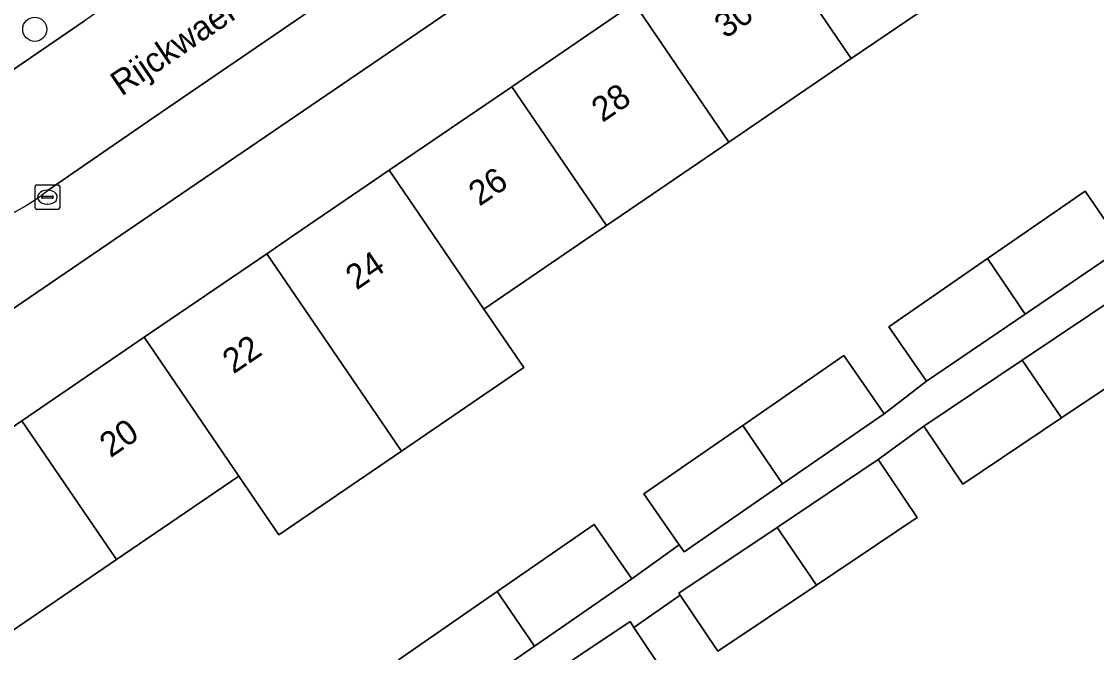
# Model space of a CAD drawing. Extents: x 160030 to 160839, y 385325 to 386450.
# Drawn here: x 160199.85 to 160243.36, y 385983.11 to 386008.65 of the extents above; entities that cross this region are included whole.
import ezdxf

# ---------------------------------------------------------------- set-up
doc = ezdxf.new("R2010")
doc.units = 0
for name, color, linetype in [('IMGEO_Boom', 7, 'Continuous'), ('IMGEO_Erf', 7, 'Continuous'), ('IMGEO_Kolk', 7, 'Continuous'), ('IMGEO_Openbare_ruimte_label', 7, 'Continuous'), ('IMGEO_Pand', 7, 'Continuous'), ('IMGEO_Pand_nummerreeks', 7, 'Continuous'), ('IMGEO_Rijbaan_lokaal_open', 7, 'Continuous'), ('IMGEO_Voetpad_open', 7, 'Continuous')]:
    doc.layers.add(name, color=color, linetype=linetype)

msp = doc.modelspace()

# ---------------------------------------------------------------- linework, layer by layer
at = {"layer": 'IMGEO_Boom'}
msp.add_circle((160200.384, 386008.337), 0.489, dxfattribs=at)
at = {"layer": 'IMGEO_Erf'}
for points in [[(160238.441, 386023.576), (160203.867, 386000), (160192.591, 385992.311), (160194.814, 385989.051), (160199.858, 385992.49), (160204.816, 385995.87), (160209.773, 385999.25), (160210.874, 386000), (160214.731, 386002.63), (160219.688, 386006.009), (160224.645, 386009.389)], [(160238.946, 385999.054), (160242.894, 386001.783), (160244.457, 385999.522), (160246.125, 386000.76), (160244.845, 386002.826), (160248.858, 386005.313), (160250.138, 386003.246), (160253.52, 386005.344), (160242.761, 386022.685)], [(160238.391, 386010.53), (160233.433, 386007.151), (160228.476, 386003.771), (160223.518, 386000.391), (160222.945, 386000), (160218.562, 385997.012), (160220.179, 385994.641), (160215.222, 385991.259), (160210.264, 385987.878), (160208.646, 385990.252), (160203.688, 385986.872), (160198.644, 385983.433)], [(160199.027, 385982.972), (160204.67, 385974.849), (160209.607, 385978.215), (160212.511, 385980.195), (160213.59, 385978.612), (160216.624, 385980.613), (160215.106, 385982.809), (160219.105, 385985.574), (160223.03, 385988.286), (160224.548, 385986.091), (160226.471, 385987.468), (160225.041, 385989.537), (160229.036, 385992.298), (160233.135, 385995.131), (160234.565, 385993.062), (160234.764, 385992.774), (160236.483, 385994.087), (160234.956, 385996.297), (160238.946, 385999.054)], [(160246.012, 385995.331), (160241.945, 385992.605), (160237.941, 385989.92), (160236.368, 385992.267), (160234.524, 385990.918), (160236.097, 385988.571), (160232.019, 385985.837), (160228.026, 385983.16), (160226.505, 385985.43), (160224.636, 385984.122), (160225.998, 385982.089), (160221.904, 385979.344), (160217.927, 385976.678), (160216.59, 385978.673), (160214.518, 385977.25), (160215.393, 385975.966), (160211.483, 385973.302), (160207.552, 385970.622), (160206.614, 385971.998), (160204.719, 385970.679), (160206.116, 385968.631), (160202.026, 385965.844), (160198.223, 385963.221)]]:
    msp.add_lwpolyline(points, dxfattribs=at)
at = {"layer": 'IMGEO_Kolk'}
for p, q in [((160200.394, 386001.114), (160200.394, 386001.966)), ((160200.469, 386002.04), (160201.321, 386002.04)), ((160201.395, 386001.966), (160201.395, 386001.114)), ((160200.653, 386001.534), (160200.653, 386001.546)), ((160201.091, 386001.497), (160200.693, 386001.497)), ((160200.696, 386001.583), (160201.094, 386001.583)), ((160200.882, 386001.82), (160200.907, 386001.82)), ((160201.137, 386001.546), (160201.137, 386001.534)), ((160201.321, 386001.04), (160200.469, 386001.04)), ((160200.905, 386001.26), (160200.88, 386001.26))]:
    msp.add_line(p, q, dxfattribs=at)
for points in [[(160200.394, 386001.114), (160200.394, 386001.966)], [(160200.469, 386002.04), (160201.321, 386002.04)], [(160201.395, 386001.966), (160201.395, 386001.114)], [(160201.321, 386001.04), (160200.469, 386001.04)]]:
    msp.add_lwpolyline(points, dxfattribs=at)
for centre, radius, start, end in [((160200.471, 386001.964), 0.0765, 91.552, 178.448), ((160200.471, 386001.964), 0.0765, 91.552, 178.448), ((160201.319, 386001.964), 0.0765, 1.552, 88.448), ((160201.319, 386001.964), 0.0765, 1.552, 88.448), ((160200.693, 386001.543), 0.0403, 85.8775, 175.7526), ((160200.69, 386001.533), 0.0366, 178.938, 274.7102), ((160201.094, 386001.54), 0.043, 264.8664, 352.4533), ((160201.098, 386001.545), 0.0386, 1.7309, 96.639), ((160200.471, 386001.116), 0.0765, 181.552, 268.448), ((160200.471, 386001.116), 0.0765, 181.552, 268.448), ((160201.319, 386001.116), 0.0765, 271.552, 358.448), ((160201.319, 386001.116), 0.0765, 271.552, 358.448)]:
    msp.add_arc(centre, radius, start, end, dxfattribs=at)
for centre, major_axis, ratio, start_param, end_param in [((160200.881, 386001.54), (-0.387, 0.002), 0.722429, 4.712389, 7.853982), ((160200.906, 386001.54), (-0.39, 0.002), 0.717154, 1.570796, 4.712389)]:
    msp.add_ellipse(centre, major_axis=major_axis, ratio=ratio, start_param=start_param, end_param=end_param, dxfattribs=at)
at = {"layer": 'IMGEO_Pand'}
for points in [[(160233.433, 386007.151), (160238.391, 386010.53), (160234.561, 386016.148), (160229.603, 386012.769)], [(160229.603, 386012.769), (160224.645, 386009.389), (160228.476, 386003.771), (160233.433, 386007.151)], [(160223.518, 386000.391), (160228.476, 386003.771), (160224.645, 386009.389), (160219.688, 386006.009)], [(160216.524, 386000), (160218.562, 385997.012), (160222.945, 386000), (160223.518, 386000.391), (160219.688, 386006.009), (160214.731, 386002.63)], [(160216.524, 386000), (160214.731, 386002.63), (160210.874, 386000), (160209.773, 385999.25), (160213.604, 385993.632), (160215.222, 385991.259), (160220.179, 385994.641), (160218.562, 385997.012)], [(160244.457, 385999.522), (160242.894, 386001.783), (160238.946, 385999.054), (160240.477, 385996.809)], [(160209.773, 385999.25), (160204.816, 385995.87), (160208.646, 385990.252), (160210.264, 385987.878), (160215.222, 385991.259), (160213.604, 385993.632)], [(160240.477, 385996.809), (160238.946, 385999.054), (160234.956, 385996.297), (160236.483, 385994.087)], [(160241.945, 385992.605), (160246.012, 385995.331), (160244.439, 385997.678), (160240.354, 385994.94)], [(160204.816, 385995.87), (160199.858, 385992.49), (160203.688, 385986.872), (160208.646, 385990.252)], [(160234.764, 385992.774), (160234.565, 385993.062), (160233.135, 385995.131), (160229.036, 385992.298), (160230.65, 385989.931)], [(160240.354, 385994.94), (160236.368, 385992.267), (160237.941, 385989.92), (160241.945, 385992.605)], [(160199.858, 385992.49), (160194.814, 385989.051), (160198.644, 385983.433), (160203.688, 385986.872)], [(160230.65, 385989.931), (160229.036, 385992.298), (160225.041, 385989.537), (160226.471, 385987.468), (160226.67, 385987.18)], [(160232.019, 385985.837), (160236.097, 385988.571), (160234.524, 385990.918), (160230.427, 385988.172)], [(160224.548, 385986.091), (160223.03, 385988.286), (160219.105, 385985.574), (160220.609, 385983.368)], [(160232.019, 385985.837), (160230.427, 385988.172), (160226.453, 385985.507), (160226.505, 385985.43), (160228.026, 385983.16)], [(160220.609, 385983.368), (160219.105, 385985.574), (160215.106, 385982.809), (160216.624, 385980.613)], [(160224.636, 385984.122), (160224.476, 385984.361), (160220.363, 385981.604), (160221.904, 385979.344), (160225.998, 385982.089)]]:
    msp.add_lwpolyline(points, close=True, dxfattribs=at)
at = {"layer": 'IMGEO_Rijbaan_lokaal_open'}
for points in [[(160235.024, 386031.166), (160234.216, 386030.548), (160232.702, 386029.533), (160230.965, 386028.35), (160230.797, 386028.23), (160230.369, 386027.925), (160223.741, 386023.197), (160212.285, 386015.454), (160202.396, 386008.684), (160198.96, 386006.332)], [(160200.919, 386001.819), (160205.171, 386004.749), (160226.539, 386019.357), (160234.794, 386024.909)]]:
    msp.add_lwpolyline(points, dxfattribs=at)
msp.add_arc((160194.968, 386009.447), 9.675, 268.9793, 307.9579, dxfattribs=at)
at = {"layer": 'IMGEO_Voetpad_open'}
for points in [[(160167.418, 386027.548), (160186.061, 386000), (160191.684, 385991.692), (160192.591, 385992.311), (160203.867, 386000), (160238.441, 386023.576)], [(160237.089, 386026.5), (160234.794, 386024.909), (160226.539, 386019.357), (160205.171, 386004.749), (160200.919, 386001.819)], [(160198.96, 386006.332), (160202.396, 386008.684)], [(160244.457, 385999.522), (160240.477, 385996.809), (160236.483, 385994.087), (160234.764, 385992.774), (160230.65, 385989.931), (160226.67, 385987.18), (160226.471, 385987.468), (160224.548, 385986.091), (160220.609, 385983.368), (160216.624, 385980.613)], [(160220.363, 385981.604), (160224.476, 385984.361), (160224.636, 385984.122), (160226.505, 385985.43), (160226.453, 385985.507), (160230.427, 385988.172), (160234.524, 385990.918), (160236.368, 385992.267), (160240.354, 385994.94), (160244.439, 385997.678)]]:
    msp.add_lwpolyline(points, dxfattribs=at)
msp.add_arc((160194.968, 386009.447), 9.675, 268.9793, 307.9579, dxfattribs=at)

# ---------------------------------------------------------------- texts
at = {"layer": 'IMGEO_Openbare_ruimte_label'}
msp.add_text('Rijckwaertstraat', height=1, rotation=34.246, dxfattribs=at).set_placement((160203.896, 386005.605))
at = {"layer": 'IMGEO_Pand_nummerreeks'}
for s, rotation, p in [('30', 34.2834, (160228.336, 386007.935)), ('28', 34.2834, (160223.361, 386004.543)), ('26', 34.2834, (160218.383, 386001.151)), ('24', 34.2858, (160213.406, 385997.757)), ('22', 34.2858, (160208.425, 385994.36)), ('20', 34.2844, (160203.45, 385990.969))]:
    msp.add_text(s, height=1, rotation=rotation, dxfattribs=at).set_placement(p)

doc.saveas('drawing.dxf')
